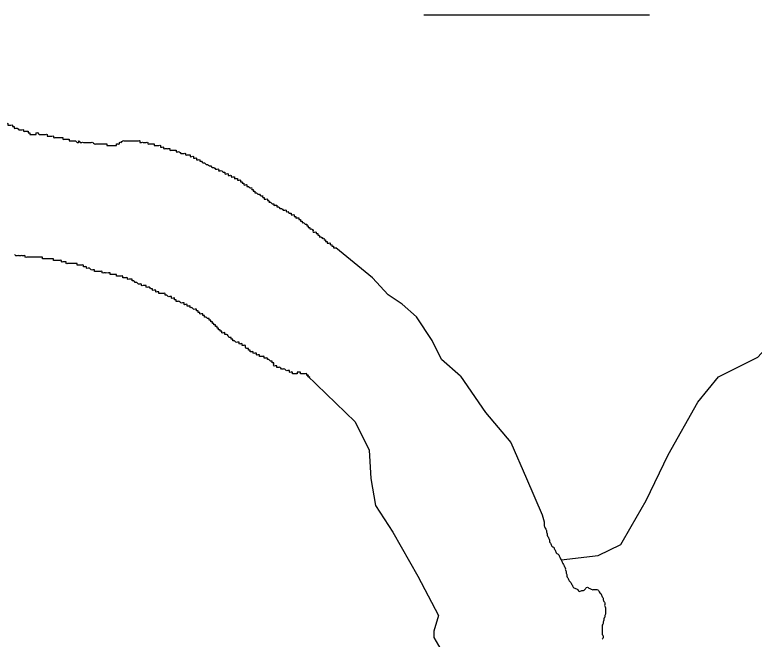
# Model space of a CAD drawing. Extents: x 813775 to 1157140, y 1757555 to 1979907.
# Drawn here: x 1032051 to 1034673, y 1806148 to 1808362 of the extents above; entities that cross this region are included whole.
import ezdxf

# ---------------------------------------------------------------- set-up
doc = ezdxf.new("R2010")
doc.units = 0
for name, color, linetype in [('Level 35', 7, 'Continuous'), ('Level 44', 7, 'Continuous'), ('Level 9', 7, 'Continuous')]:
    doc.layers.add(name, color=color, linetype=linetype)

msp = doc.modelspace()

# ---------------------------------------------------------------- linework, layer by layer
at = {"layer": 'Level 35'}
msp.add_lwpolyline([(1033988.3, 1806429.4), (1034119.3, 1806445.1), (1034200.2, 1806484.1), (1034236.5, 1806548.3), (1034289.5, 1806640.4), (1034367.6, 1806802.3), (1034473.6, 1806989.2), (1034546.1, 1807078.5), (1034685.6, 1807148.3), (1034760.9, 1807229.2), (1034825.1, 1807332.5), (1034858.5, 1807407.9), (1034897.6, 1807463.7), (1034950.6, 1807539), (1035009.2, 1807578.1), (1035064.9, 1807619.9), (1035095.6, 1807663.5), (1035136.1, 1807799.7)], dxfattribs=at)
at = {"layer": 'Level 44'}
msp.add_line((1033501.7, 1808362.1), (1034301.7, 1808362.1), dxfattribs=at)
at = {"layer": 'Level 9'}
for points in [[(1033631.2, 1807080.4), (1033564.3, 1807140.1), (1033530.8, 1807207.1), (1033475, 1807290.8), (1033424.8, 1807335.5), (1033374.6, 1807369), (1033319.1, 1807429.1), (1033189.4, 1807535.9)], [(1033086.1, 1807083.8), (1033257.4, 1806918.5), (1033307.6, 1806818.1), (1033313.2, 1806717.6), (1033329.9, 1806622.7), (1033391.3, 1806527.8), (1033480.6, 1806371.5), (1033553.1, 1806232)], [(1033631.2, 1807080.4), (1033720.5, 1806952), (1033809.7, 1806846), (1033865.5, 1806717.6), (1033921.3, 1806589.2)], [(1033553.1, 1806232), (1033536.4, 1806176.2), (1033536.4, 1806153.9), (1033569.8, 1806098.1), (1033612.8, 1806099.7)]]:
    msp.add_lwpolyline(points, dxfattribs=at)
for points in [[(1031942.5, 1807999.1), (1031948.1, 1807999.1), (1031953.7, 1807993.5), (1031959.2, 1807993.5), (1031964.8, 1807993.5), (1031964.8, 1807988), (1031970.4, 1807988), (1031976, 1807988), (1031981.6, 1807988), (1031987.1, 1807988), (1031987.1, 1807982.4), (1031992.7, 1807982.4), (1031998.3, 1807982.4), (1032003.9, 1807982.4), (1032009.5, 1807982.4), (1032009.5, 1807976.8), (1032015, 1807976.8), (1032020.6, 1807976.8), (1032026.2, 1807976.8), (1032026.2, 1807971.2), (1032031.8, 1807971.2), (1032037.3, 1807971.2), (1032042.9, 1807971.2), (1032042.9, 1807965.6), (1032048.5, 1807965.6), (1032048.5, 1807960.1), (1032054.1, 1807960.1), (1032059.7, 1807960.1), (1032065.2, 1807954.5), (1032070.8, 1807954.5), (1032076.4, 1807954.5), (1032082, 1807954.5), (1032082, 1807948.9), (1032087.6, 1807948.9), (1032093.1, 1807948.9), (1032098.7, 1807948.9), (1032098.7, 1807943.3), (1032104.3, 1807943.3), (1032104.3, 1807937.7), (1032109.9, 1807937.7), (1032115.4, 1807937.7), (1032121, 1807937.7), (1032126.6, 1807937.7), (1032126.6, 1807943.3), (1032132.2, 1807943.3), (1032137.8, 1807937.7), (1032143.3, 1807937.7), (1032148.9, 1807937.7), (1032154.5, 1807937.7), (1032160.1, 1807937.7), (1032165.7, 1807937.7), (1032165.7, 1807932.1), (1032171.2, 1807932.1), (1032176.8, 1807932.1), (1032182.4, 1807932.1), (1032188, 1807932.1), (1032188, 1807926.6), (1032193.6, 1807926.6), (1032199.1, 1807926.6), (1032204.7, 1807926.6), (1032210.3, 1807926.6), (1032215.9, 1807926.6), (1032221.4, 1807926.6), (1032221.4, 1807921), (1032227, 1807921), (1032232.6, 1807921), (1032238.2, 1807921), (1032243.8, 1807921), (1032243.8, 1807915.4), (1032249.3, 1807915.4), (1032254.9, 1807915.4), (1032260.5, 1807915.4), (1032266.1, 1807915.4), (1032271.7, 1807909.8), (1032277.2, 1807909.8), (1032277.2, 1807915.4), (1032282.8, 1807909.8), (1032288.4, 1807909.8), (1032294, 1807909.8), (1032299.5, 1807909.8), (1032305.1, 1807909.8), (1032310.7, 1807909.8), (1032316.3, 1807909.8), (1032321.9, 1807909.8), (1032327.4, 1807909.8), (1032333, 1807904.2), (1032338.6, 1807904.2), (1032344.2, 1807904.2), (1032349.8, 1807904.2), (1032355.3, 1807904.2), (1032360.9, 1807904.2)], [(1032360.9, 1807904.2), (1032366.5, 1807904.2), (1032372.1, 1807904.2), (1032377.6, 1807904.2), (1032377.6, 1807898.7), (1032383.2, 1807898.7), (1032388.8, 1807898.7), (1032394.4, 1807898.7), (1032400, 1807898.7), (1032405.5, 1807898.7), (1032411.1, 1807898.7), (1032411.1, 1807904.2), (1032416.7, 1807904.2), (1032422.3, 1807904.2), (1032422.3, 1807909.8), (1032427.9, 1807909.8), (1032433.4, 1807915.4), (1032439, 1807915.4), (1032444.6, 1807915.4), (1032450.2, 1807915.4), (1032455.8, 1807915.4), (1032461.3, 1807915.4), (1032466.9, 1807915.4), (1032472.5, 1807915.4), (1032478.1, 1807915.4), (1032483.6, 1807915.4), (1032489.2, 1807915.4), (1032494.8, 1807915.4), (1032494.8, 1807909.8), (1032500.4, 1807909.8), (1032506, 1807909.8), (1032511.5, 1807909.8), (1032517.1, 1807909.8), (1032522.7, 1807909.8), (1032522.7, 1807904.2), (1032528.3, 1807904.2), (1032533.9, 1807904.2), (1032539.4, 1807904.2), (1032545, 1807904.2), (1032545, 1807898.7), (1032550.6, 1807898.7), (1032556.2, 1807898.7), (1032561.7, 1807898.7), (1032567.3, 1807898.7), (1032567.3, 1807893.1), (1032572.9, 1807893.1), (1032578.5, 1807893.1), (1032578.5, 1807887.5), (1032584.1, 1807887.5), (1032589.6, 1807887.5), (1032595.2, 1807887.5), (1032600.8, 1807887.5), (1032600.8, 1807881.9), (1032606.4, 1807881.9), (1032612, 1807881.9), (1032617.5, 1807881.9), (1032623.1, 1807881.9), (1032623.1, 1807876.3), (1032628.7, 1807876.3), (1032634.3, 1807876.3), (1032639.9, 1807870.8), (1032645.4, 1807870.8), (1032651, 1807870.8), (1032656.6, 1807870.8), (1032656.6, 1807865.2), (1032662.2, 1807865.2), (1032667.7, 1807865.2), (1032673.3, 1807865.2), (1032673.3, 1807859.6), (1032678.9, 1807859.6), (1032684.5, 1807859.6), (1032684.5, 1807854), (1032690.1, 1807854), (1032695.6, 1807854), (1032695.6, 1807848.4), (1032701.2, 1807848.4), (1032706.8, 1807848.4), (1032706.8, 1807842.8), (1032712.4, 1807842.8), (1032718, 1807837.3), (1032723.5, 1807837.3), (1032729.1, 1807831.7), (1032734.7, 1807831.7), (1032740.3, 1807826.1), (1032745.8, 1807826.1), (1032751.4, 1807820.5), (1032757, 1807820.5), (1032762.6, 1807814.9), (1032768.2, 1807814.9), (1032773.7, 1807814.9), (1032773.7, 1807809.4)], [(1032773.7, 1807809.4), (1032779.3, 1807809.4), (1032784.9, 1807809.4), (1032790.5, 1807803.8), (1032796.1, 1807803.8), (1032796.1, 1807798.2), (1032801.6, 1807798.2), (1032807.2, 1807798.2), (1032807.2, 1807792.6), (1032812.8, 1807792.6), (1032818.4, 1807792.6), (1032818.4, 1807787), (1032823.9, 1807787), (1032829.5, 1807787), (1032829.5, 1807781.4), (1032835.1, 1807781.4), (1032840.7, 1807781.4), (1032840.7, 1807775.9), (1032846.3, 1807775.9), (1032851.8, 1807775.9), (1032851.8, 1807770.3), (1032857.4, 1807770.3), (1032857.4, 1807764.7), (1032863, 1807764.7), (1032863, 1807759.1), (1032868.6, 1807759.1), (1032874.2, 1807759.1), (1032874.2, 1807753.5), (1032879.7, 1807753.5), (1032885.3, 1807748), (1032890.9, 1807748), (1032890.9, 1807742.4), (1032896.5, 1807742.4), (1032896.5, 1807736.8), (1032902.1, 1807736.8), (1032902.1, 1807731.2), (1032907.6, 1807731.2), (1032913.2, 1807725.6), (1032918.8, 1807725.6), (1032924.4, 1807720.1), (1032929.9, 1807720.1), (1032929.9, 1807714.5), (1032935.5, 1807714.5), (1032935.5, 1807708.9), (1032941.1, 1807708.9), (1032946.7, 1807708.9), (1032946.7, 1807703.3), (1032952.3, 1807703.3), (1032952.3, 1807697.7), (1032957.8, 1807697.7), (1032963.4, 1807692.1), (1032969, 1807692.1), (1032969, 1807686.6), (1032974.6, 1807686.6), (1032980.2, 1807686.6), (1032980.2, 1807681), (1032985.7, 1807681), (1032991.3, 1807675.4), (1032996.9, 1807675.4), (1033002.5, 1807669.8), (1033008, 1807669.8), (1033013.6, 1807669.8), (1033013.6, 1807664.2), (1033019.2, 1807664.2), (1033024.8, 1807658.7), (1033030.4, 1807658.7), (1033030.4, 1807653.1), (1033035.9, 1807653.1), (1033041.5, 1807653.1), (1033041.5, 1807647.5), (1033047.1, 1807647.5), (1033047.1, 1807641.9), (1033052.7, 1807641.9), (1033058.3, 1807641.9), (1033058.3, 1807636.3), (1033063.8, 1807636.3), (1033063.8, 1807630.8), (1033069.4, 1807630.8), (1033069.4, 1807625.2), (1033075, 1807625.2), (1033080.6, 1807619.6), (1033086.1, 1807619.6), (1033086.1, 1807614), (1033091.7, 1807614), (1033091.7, 1807608.4), (1033097.3, 1807608.4), (1033097.3, 1807602.8), (1033102.9, 1807602.8), (1033108.5, 1807597.3), (1033108.5, 1807591.7), (1033114, 1807591.7)], [(1033114, 1807591.7), (1033119.6, 1807591.7), (1033119.6, 1807586.1), (1033125.2, 1807586.1), (1033125.2, 1807580.5), (1033130.8, 1807580.5), (1033130.8, 1807574.9), (1033136.4, 1807574.9), (1033141.9, 1807569.4), (1033147.5, 1807569.4), (1033147.5, 1807563.8), (1033153.1, 1807563.8), (1033153.1, 1807558.2), (1033158.7, 1807558.2), (1033158.7, 1807552.6), (1033164.3, 1807552.6), (1033169.8, 1807552.6), (1033169.8, 1807547), (1033175.4, 1807547), (1033175.4, 1807541.4), (1033181, 1807541.4), (1033181, 1807535.9), (1033186.6, 1807535.9), (1033189.4, 1807535.9)], [(1032388.8, 1807441), (1032388.8, 1807446.6), (1032383.2, 1807446.6), (1032377.6, 1807446.6), (1032372.1, 1807446.6), (1032366.5, 1807446.6), (1032360.9, 1807446.6), (1032360.9, 1807452.1), (1032355.3, 1807452.1), (1032349.8, 1807452.1), (1032344.2, 1807452.1), (1032338.6, 1807452.1), (1032333, 1807452.1), (1032333, 1807457.7), (1032327.4, 1807457.7), (1032321.9, 1807457.7), (1032316.3, 1807463.3), (1032310.7, 1807463.3), (1032305.1, 1807463.3), (1032305.1, 1807468.9), (1032299.5, 1807468.9), (1032294, 1807468.9), (1032294, 1807474.5), (1032288.4, 1807474.5), (1032282.8, 1807474.5), (1032277.2, 1807474.5), (1032271.7, 1807474.5), (1032271.7, 1807480), (1032266.1, 1807480), (1032260.5, 1807480), (1032254.9, 1807480), (1032249.3, 1807480), (1032243.8, 1807480), (1032238.2, 1807480), (1032232.6, 1807480), (1032232.6, 1807485.6), (1032227, 1807485.6), (1032221.4, 1807485.6), (1032215.9, 1807485.6), (1032215.9, 1807491.2), (1032210.3, 1807491.2), (1032204.7, 1807491.2), (1032199.1, 1807491.2), (1032193.6, 1807491.2), (1032188, 1807491.2), (1032188, 1807496.8), (1032182.4, 1807496.8), (1032176.8, 1807496.8), (1032171.2, 1807496.8), (1032165.7, 1807496.8), (1032160.1, 1807496.8), (1032154.5, 1807496.8), (1032148.9, 1807496.8), (1032148.9, 1807502.4), (1032143.3, 1807502.4), (1032137.8, 1807502.4), (1032132.2, 1807502.4), (1032126.6, 1807502.4), (1032121, 1807502.4), (1032115.4, 1807502.4), (1032109.9, 1807502.4), (1032104.3, 1807502.4), (1032098.7, 1807502.4), (1032093.1, 1807502.4), (1032087.6, 1807502.4), (1032087.6, 1807508), (1032082, 1807508), (1032076.4, 1807508), (1032070.8, 1807508), (1032065.2, 1807508), (1032059.7, 1807508), (1032054.1, 1807508), (1032050.8, 1807511.6)], [(1032757, 1807267.9), (1032751.4, 1807267.9), (1032751.4, 1807273.5), (1032745.8, 1807273.5), (1032745.8, 1807279.1), (1032740.3, 1807279.1), (1032740.3, 1807284.7), (1032734.7, 1807284.7), (1032729.1, 1807290.3), (1032723.5, 1807290.3), (1032723.5, 1807295.9), (1032718, 1807295.9), (1032718, 1807301.4), (1032712.4, 1807301.4), (1032706.8, 1807301.4), (1032706.8, 1807307), (1032701.2, 1807307), (1032701.2, 1807312.6), (1032695.6, 1807312.6), (1032695.6, 1807318.2), (1032690.1, 1807318.2), (1032684.5, 1807318.2), (1032678.9, 1807323.8), (1032673.3, 1807323.8), (1032673.3, 1807329.3), (1032667.7, 1807329.3), (1032662.2, 1807329.3), (1032662.2, 1807334.9), (1032656.6, 1807334.9), (1032651, 1807334.9), (1032651, 1807340.5), (1032645.4, 1807340.5), (1032639.9, 1807340.5), (1032634.3, 1807346.1), (1032628.7, 1807346.1), (1032623.1, 1807346.1), (1032623.1, 1807351.7), (1032617.5, 1807351.7), (1032617.5, 1807357.3), (1032612, 1807357.3), (1032606.4, 1807357.3), (1032606.4, 1807362.8), (1032600.8, 1807362.8), (1032595.2, 1807362.8), (1032589.6, 1807368.4), (1032584.1, 1807368.4), (1032584.1, 1807374), (1032578.5, 1807374), (1032572.9, 1807374), (1032567.3, 1807374), (1032561.7, 1807374), (1032561.7, 1807379.6), (1032556.2, 1807379.6), (1032550.6, 1807379.6), (1032550.6, 1807385.2), (1032545, 1807385.2), (1032539.4, 1807385.2), (1032539.4, 1807390.7), (1032533.9, 1807390.7), (1032528.3, 1807396.3), (1032522.7, 1807396.3), (1032517.1, 1807396.3), (1032517.1, 1807401.9), (1032511.5, 1807401.9), (1032506, 1807401.9), (1032500.4, 1807401.9), (1032500.4, 1807407.5), (1032494.8, 1807407.5), (1032489.2, 1807407.5), (1032483.6, 1807413.1), (1032478.1, 1807413.1), (1032472.5, 1807418.6), (1032466.9, 1807418.6), (1032466.9, 1807424.2), (1032461.3, 1807424.2), (1032455.8, 1807424.2), (1032450.2, 1807424.2), (1032450.2, 1807429.8), (1032444.6, 1807429.8), (1032439, 1807429.8), (1032433.4, 1807429.8), (1032433.4, 1807435.4), (1032427.9, 1807435.4), (1032422.3, 1807435.4), (1032416.7, 1807435.4), (1032411.1, 1807435.4), (1032411.1, 1807441), (1032405.5, 1807441), (1032400, 1807441), (1032394.4, 1807441), (1032388.8, 1807441)], [(1033097.3, 1807078.2), (1033091.7, 1807078.2), (1033091.7, 1807083.8), (1033086.1, 1807083.8), (1033086.1, 1807089.3), (1033080.6, 1807089.3), (1033075, 1807089.3), (1033069.4, 1807089.3), (1033063.8, 1807089.3), (1033063.8, 1807094.9), (1033058.3, 1807094.9), (1033052.7, 1807094.9), (1033052.7, 1807089.3), (1033047.1, 1807089.3), (1033041.5, 1807089.3), (1033035.9, 1807089.3), (1033035.9, 1807094.9), (1033030.4, 1807094.9), (1033024.8, 1807094.9), (1033024.8, 1807100.5), (1033019.2, 1807100.5), (1033013.6, 1807100.5), (1033008, 1807106.1), (1033002.5, 1807106.1), (1032996.9, 1807106.1), (1032991.3, 1807111.7), (1032985.7, 1807111.7), (1032980.2, 1807111.7), (1032980.2, 1807117.3), (1032974.6, 1807117.3), (1032969, 1807117.3), (1032969, 1807122.8), (1032969, 1807128.4), (1032963.4, 1807128.4), (1032963.4, 1807134), (1032957.8, 1807134), (1032952.3, 1807139.6), (1032946.7, 1807139.6), (1032946.7, 1807145.2), (1032941.1, 1807145.2), (1032935.5, 1807145.2), (1032935.5, 1807150.7), (1032929.9, 1807150.7), (1032924.4, 1807150.7), (1032918.8, 1807150.7), (1032918.8, 1807156.3), (1032913.2, 1807156.3), (1032907.6, 1807156.3), (1032907.6, 1807161.9), (1032902.1, 1807161.9), (1032896.5, 1807161.9), (1032896.5, 1807167.5), (1032890.9, 1807167.5), (1032885.3, 1807167.5), (1032885.3, 1807173.1), (1032879.7, 1807173.1), (1032879.7, 1807178.6), (1032874.2, 1807178.6), (1032868.6, 1807184.2), (1032868.6, 1807189.8), (1032863, 1807189.8), (1032857.4, 1807189.8), (1032857.4, 1807195.4), (1032851.8, 1807195.4), (1032846.3, 1807195.4), (1032846.3, 1807201), (1032840.7, 1807201), (1032835.1, 1807201), (1032829.5, 1807206.6), (1032823.9, 1807206.6), (1032823.9, 1807212.1), (1032818.4, 1807212.1), (1032818.4, 1807217.7), (1032812.8, 1807217.7), (1032807.2, 1807223.3), (1032801.6, 1807228.9), (1032796.1, 1807228.9), (1032796.1, 1807234.5), (1032790.5, 1807234.5), (1032784.9, 1807234.5), (1032784.9, 1807240), (1032779.3, 1807240), (1032779.3, 1807245.6), (1032773.7, 1807245.6), (1032773.7, 1807251.2), (1032768.2, 1807251.2), (1032768.2, 1807256.8), (1032762.6, 1807256.8), (1032762.6, 1807262.4), (1032757, 1807262.4), (1032757, 1807267.9)], [(1033921.3, 1806589.2), (1033928, 1806555.7), (1033928, 1806550.1), (1033930.8, 1806544.5), (1033933.6, 1806538.9), (1033936.3, 1806533.3), (1033936.3, 1806527.8), (1033939.1, 1806522.2), (1033939.1, 1806516.6), (1033941.9, 1806511), (1033944.7, 1806505.4), (1033947.5, 1806499.9), (1033947.5, 1806494.3), (1033950.3, 1806488.7), (1033953.1, 1806483.1), (1033955.9, 1806477.5), (1033961.5, 1806474.7), (1033964.2, 1806469.2), (1033967, 1806463.6), (1033969.8, 1806458), (1033972.6, 1806452.4), (1033978.2, 1806449.6), (1033981, 1806444), (1033983.8, 1806438.5), (1033986.6, 1806432.9), (1033989.3, 1806427.3), (1033992.1, 1806421.7), (1033994.9, 1806416.1), (1033997.7, 1806410.6), (1034000.5, 1806405), (1034003.3, 1806399.4), (1034003.3, 1806393.8), (1034006.1, 1806388.2), (1034006.1, 1806382.6), (1034008.9, 1806377.1), (1034008.9, 1806371.5), (1034011.7, 1806365.9), (1034014.5, 1806360.3), (1034017.2, 1806354.7), (1034022.8, 1806349.2), (1034025.6, 1806343.6), (1034028.4, 1806338), (1034031.2, 1806332.4), (1034036.8, 1806329.6), (1034042.3, 1806326.8), (1034047.9, 1806324), (1034050.7, 1806318.5), (1034056.3, 1806318.5), (1034061.9, 1806321.2), (1034067.5, 1806321.2), (1034073, 1806324), (1034075.8, 1806329.6), (1034081.4, 1806332.4), (1034087, 1806329.6), (1034092.6, 1806326.8), (1034098.1, 1806324), (1034103.7, 1806324), (1034109.3, 1806324), (1034114.9, 1806324), (1034120.5, 1806321.2), (1034123.2, 1806315.7), (1034128.8, 1806310.1), (1034131.6, 1806304.5), (1034134.4, 1806298.9), (1034137.2, 1806293.3), (1034137.2, 1806287.8), (1034140, 1806282.2), (1034142.8, 1806276.6), (1034142.8, 1806271), (1034142.8, 1806265.4), (1034145.6, 1806259.8), (1034145.6, 1806254.3), (1034145.6, 1806248.7), (1034145.6, 1806243.1), (1034145.6, 1806237.5), (1034142.8, 1806231.9), (1034142.8, 1806226.4), (1034140, 1806220.8), (1034140, 1806215.2), (1034137.2, 1806209.6), (1034137.2, 1806204), (1034134.4, 1806198.4), (1034134.4, 1806192.9), (1034134.4, 1806187.3), (1034134.4, 1806181.7), (1034134.4, 1806176.1), (1034134.4, 1806170.5), (1034134.4, 1806165), (1034137.2, 1806159.4), (1034137.2, 1806153.8), (1034134.4, 1806148.2)]]:
    msp.add_spline(points, degree=3, dxfattribs=at)

doc.saveas('drawing.dxf')
